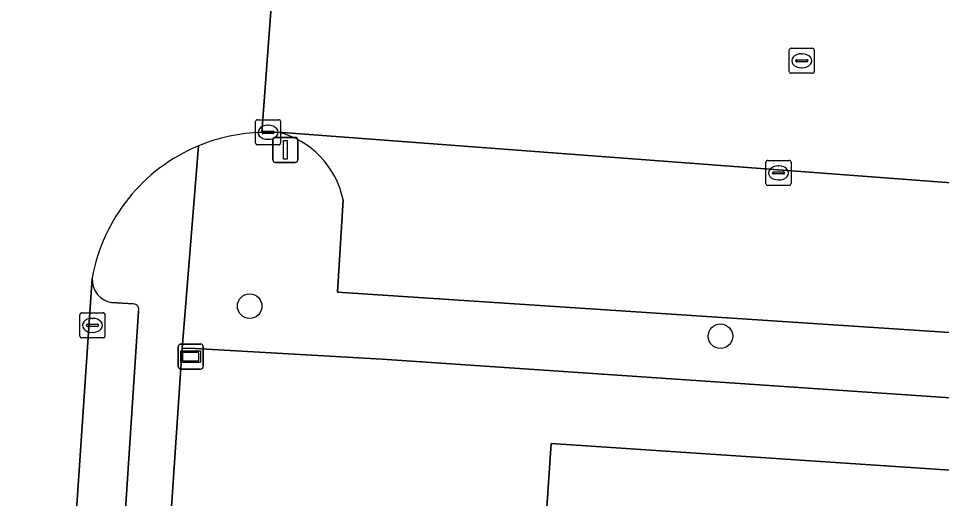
# Model space of a CAD drawing. Extents: x 161848 to 162726, y 385382 to 386521.
# Drawn here: x 162048.39 to 162085.21, y 386146.96 to 386166.1 of the extents above; entities that cross this region are included whole.
import ezdxf

# ---------------------------------------------------------------- set-up
doc = ezdxf.new("R2010")
doc.units = 0
for name, color, linetype in [('IMGEO_Boom', 7, 'Continuous'), ('IMGEO_Erf', 7, 'Continuous'), ('IMGEO_Kolk', 7, 'Continuous'), ('IMGEO_Lichtmast', 7, 'Continuous'), ('IMGEO_Pand', 7, 'Continuous'), ('IMGEO_Parkeervlak_open', 7, 'Continuous'), ('IMGEO_Rijbaan_lokaal_open', 7, 'Continuous'), ('IMGEO_Rioolput', 7, 'Continuous'), ('IMGEO_Verklikker', 7, 'Continuous'), ('IMGEO_Voetpad_open', 7, 'Continuous')]:
    doc.layers.add(name, color=color, linetype=linetype)

msp = doc.modelspace()

# ---------------------------------------------------------------- linework, layer by layer
at = {"layer": 'IMGEO_Boom'}
for centre in [(162057.61, 386154.629), (162076.393, 386153.432)]:
    msp.add_circle(centre, 0.489, dxfattribs=at)
at = {"layer": 'IMGEO_Erf'}
for points in [[(162136.037, 386143.241), (162136.336, 386147.572), (162134.192, 386147.708), (162104.58, 386149.664), (162103.972, 386141.374), (162100.989, 386141.593), (162101.597, 386149.883), (162062.896, 386152.521), (162055.198, 386152.953), (162054.914, 386152.947), (162051.811, 386106.753), (162066.688, 386104.717), (162066.641, 386103.611), (162100.767, 386099.098), (162102.056, 386098.924), (162132.861, 386094.776), (162133.364, 386102.051), (162133.993, 386111.254)], [(162086.74, 386126.866), (162086.712, 386126.451), (162089.104, 386126.292), (162088.932, 386123.707), (162089.433, 386123.674), (162096.523, 386123.2), (162096.06, 386116.258), (162095.209, 386116.315), (162095.085, 386114.46), (162098.999, 386114.199), (162098.44, 386105.833), (162066.84, 386107.942), (162069.633, 386149.155), (162088.145, 386147.92)]]:
    msp.add_lwpolyline(points, close=True, dxfattribs=at)
at = {"layer": 'IMGEO_Kolk'}
for p, q in [((162057.843, 386161.135), (162057.843, 386161.987)), ((162057.918, 386162.061), (162058.77, 386162.061)), ((162058.844, 386161.987), (162058.844, 386161.135)), ((162058.102, 386161.555), (162058.102, 386161.567)), ((162058.145, 386161.604), (162058.543, 386161.604)), ((162058.331, 386161.841), (162058.356, 386161.841)), ((162058.586, 386161.567), (162058.586, 386161.555)), ((162058.54, 386161.518), (162058.142, 386161.518)), ((162058.354, 386161.281), (162058.329, 386161.281)), ((162058.77, 386161.061), (162057.918, 386161.061)), ((162078.208, 386159.516), (162078.208, 386160.368)), ((162078.283, 386160.442), (162079.135, 386160.442)), ((162078.696, 386160.222), (162078.721, 386160.222)), ((162079.209, 386160.368), (162079.209, 386159.516)), ((162078.467, 386159.936), (162078.467, 386159.948)), ((162078.905, 386159.899), (162078.507, 386159.899)), ((162078.51, 386159.985), (162078.908, 386159.985)), ((162078.951, 386159.948), (162078.951, 386159.936)), ((162079.135, 386159.442), (162078.283, 386159.442)), ((162078.719, 386159.662), (162078.694, 386159.662)), ((162050.837, 386153.437), (162050.837, 386154.289)), ((162050.912, 386154.363), (162051.764, 386154.363)), ((162051.838, 386154.289), (162051.838, 386153.437)), ((162051.096, 386153.857), (162051.096, 386153.869)), ((162051.139, 386153.906), (162051.537, 386153.906)), ((162051.325, 386154.143), (162051.35, 386154.143)), ((162051.58, 386153.869), (162051.58, 386153.857)), ((162051.534, 386153.82), (162051.136, 386153.82)), ((162051.348, 386153.583), (162051.323, 386153.583)), ((162051.764, 386153.363), (162050.912, 386153.363))]:
    msp.add_line(p, q, dxfattribs=at)
for points in [[(162057.843, 386161.135), (162057.843, 386161.987)], [(162057.918, 386162.061), (162058.77, 386162.061)], [(162058.844, 386161.987), (162058.844, 386161.135)], [(162058.77, 386161.061), (162057.918, 386161.061)], [(162078.208, 386159.516), (162078.208, 386160.368)], [(162078.283, 386160.442), (162079.135, 386160.442)], [(162079.209, 386160.368), (162079.209, 386159.516)], [(162079.135, 386159.442), (162078.283, 386159.442)], [(162050.837, 386153.437), (162050.837, 386154.289)], [(162050.912, 386154.363), (162051.764, 386154.363)], [(162051.838, 386154.289), (162051.838, 386153.437)], [(162051.764, 386153.363), (162050.912, 386153.363)]]:
    msp.add_lwpolyline(points, dxfattribs=at)
for centre, radius, start, end in [((162057.92, 386161.985), 0.0765, 91.552, 178.448), ((162057.92, 386161.985), 0.0765, 91.552, 178.448), ((162058.768, 386161.985), 0.0765, 1.552, 88.448), ((162058.768, 386161.985), 0.0765, 1.552, 88.448), ((162058.142, 386161.564), 0.0403, 85.8775, 175.7526), ((162058.547, 386161.566), 0.0386, 1.7309, 96.639), ((162058.139, 386161.554), 0.0366, 178.938, 274.7102), ((162058.543, 386161.561), 0.043, 264.8664, 352.4533), ((162057.92, 386161.137), 0.0765, 181.552, 268.448), ((162057.92, 386161.137), 0.0765, 181.552, 268.448), ((162058.768, 386161.137), 0.0765, 271.552, 358.448), ((162058.768, 386161.137), 0.0765, 271.552, 358.448), ((162078.285, 386160.366), 0.0765, 91.552, 178.448), ((162078.285, 386160.366), 0.0765, 91.552, 178.448), ((162079.133, 386160.366), 0.0765, 1.552, 88.448), ((162079.133, 386160.366), 0.0765, 1.552, 88.448), ((162078.507, 386159.945), 0.0403, 85.8775, 175.7526), ((162078.504, 386159.935), 0.0366, 178.938, 274.7102), ((162078.908, 386159.942), 0.043, 264.8664, 352.4533), ((162078.912, 386159.947), 0.0386, 1.7309, 96.639), ((162078.285, 386159.518), 0.0765, 181.552, 268.448), ((162078.285, 386159.518), 0.0765, 181.552, 268.448), ((162079.133, 386159.518), 0.0765, 271.552, 358.448), ((162079.133, 386159.518), 0.0765, 271.552, 358.448), ((162050.914, 386154.287), 0.0765, 91.552, 178.448), ((162050.914, 386154.287), 0.0765, 91.552, 178.448), ((162051.762, 386154.287), 0.0765, 1.552, 88.448), ((162051.762, 386154.287), 0.0765, 1.552, 88.448), ((162051.136, 386153.866), 0.0403, 85.8775, 175.7526), ((162051.133, 386153.856), 0.0366, 178.938, 274.7102), ((162051.537, 386153.863), 0.043, 264.8664, 352.4533), ((162051.541, 386153.868), 0.0386, 1.7309, 96.639), ((162050.914, 386153.439), 0.0765, 181.552, 268.448), ((162050.914, 386153.439), 0.0765, 181.552, 268.448), ((162051.762, 386153.439), 0.0765, 271.552, 358.448), ((162051.762, 386153.439), 0.0765, 271.552, 358.448)]:
    msp.add_arc(centre, radius, start, end, dxfattribs=at)
for centre, major_axis, ratio, start_param, end_param in [((162058.33, 386161.561), (-0.387, 0.002), 0.722429, 4.712389, 7.853982), ((162058.355, 386161.561), (-0.39, 0.002), 0.717154, 1.570796, 4.712389), ((162078.695, 386159.942), (-0.387, 0.002), 0.722429, 4.712389, 7.853982), ((162078.72, 386159.942), (-0.39, 0.002), 0.717154, 1.570796, 4.712389), ((162051.324, 386153.863), (-0.387, 0.002), 0.722429, 4.712389, 7.853982), ((162051.349, 386153.863), (-0.39, 0.002), 0.717154, 1.570796, 4.712389)]:
    msp.add_ellipse(centre, major_axis=major_axis, ratio=ratio, start_param=start_param, end_param=end_param, dxfattribs=at)
at = {"layer": 'IMGEO_Lichtmast'}
for p, q in [((162058.538, 386160.459), (162058.538, 386161.259)), ((162058.538, 386161.259), (162058.538, 386160.459)), ((162058.638, 386161.359), (162059.428, 386161.359)), ((162059.428, 386161.359), (162058.638, 386161.359)), ((162059.528, 386161.259), (162059.528, 386160.459)), ((162059.528, 386160.459), (162059.528, 386161.259)), ((162059.428, 386160.359), (162058.638, 386160.359)), ((162058.638, 386160.359), (162059.428, 386160.359))]:
    msp.add_line(p, q, dxfattribs=at)
msp.add_lwpolyline([(162058.958, 386161.234), (162059.108, 386161.234), (162059.108, 386160.484), (162058.958, 386160.484), (162058.958, 386161.234)], dxfattribs=at)
for centre, start, end in [((162058.638, 386161.259), 90, 180), ((162058.638, 386161.259), 90, 180), ((162059.428, 386161.259), 0, 90), ((162059.428, 386161.259), 360, 90), ((162058.638, 386160.459), 180, 270), ((162058.638, 386160.459), 180, 270), ((162059.428, 386160.459), 270, 0), ((162059.428, 386160.459), 270, 0)]:
    msp.add_arc(centre, 0.1, start, end, dxfattribs=at)
at = {"layer": 'IMGEO_Pand'}
msp.add_lwpolyline([(162088.145, 386147.92), (162069.633, 386149.155), (162066.84, 386107.942), (162098.44, 386105.833), (162098.999, 386114.199), (162095.085, 386114.46), (162095.209, 386116.315), (162096.06, 386116.258), (162096.523, 386123.2), (162089.433, 386123.674), (162088.932, 386123.707), (162089.104, 386126.292), (162086.712, 386126.451), (162086.74, 386126.866)], close=True, dxfattribs=at)
at = {"layer": 'IMGEO_Parkeervlak_open'}
for points in [[(162172.81, 386153.644), (162159.485, 386154.535), (162154.622, 386154.86), (162099.303, 386158.556), (162094.791, 386158.857), (162058.75, 386161.567)], [(162061.338, 386158.863), (162061.116, 386155.193), (162094.408, 386152.998), (162094.683, 386157.912)], [(162051.328, 386155.749), (162048.498, 386113.868)], [(162052.964, 386154.717), (162052.102, 386154.774)], [(162050.575, 386114.938), (162053.173, 386154.425)]]:
    msp.add_lwpolyline(points, dxfattribs=at)
for centre, radius, start, end in [((162057.881, 386158.145), 3.53, 11.7331, 75.7555), ((162052.257, 386155.692), 0.931, 176.4665, 260.4218), ((162052.974, 386154.504), 0.214, 338.427, 92.7597)]:
    msp.add_arc(centre, radius, start, end, dxfattribs=at)
at = {"layer": 'IMGEO_Rijbaan_lokaal_open'}
for points in [[(162058.028, 386346.909), (162054.511, 386295.129), (162054.173, 386290.223), (162052.908, 386271.635), (162051.766, 386254.681), (162050.834, 386240.782), (162049.721, 386223.815), (162046.601, 386176.338), (162046.003, 386167.514), (162045.648, 386162.285), (162044.342, 386142.167), (162043.224, 386125.333), (162042.345, 386112.63), (162048.375, 386112.1), (162048.498, 386113.868), (162051.328, 386155.749)], [(162058.094, 386161.557), (162058.666, 386169.261), (162058.381, 386169.297)], [(162103.798, 386166.385), (162102.766, 386166.423), (162102.002, 386166.513), (162101.775, 386166.54), (162063.693, 386168.95), (162059.128, 386169.232), (162058.666, 386169.261), (162058.094, 386161.557), (162058.75, 386161.567), (162094.791, 386158.857), (162099.303, 386158.556), (162154.622, 386154.86), (162155.193, 386162.883)]]:
    msp.add_lwpolyline(points, dxfattribs=at)
for centre, radius, start, end in [((162058.272, 386154.504), 7.055, 91.4475, 112.5468), ((162058.275, 386154.502), 7.058, 112.5606, 169.8261)]:
    msp.add_arc(centre, radius, start, end, dxfattribs=at)
at = {"layer": 'IMGEO_Rioolput'}
for p, q in [((162079.21, 386164.912), (162080.062, 386164.912)), ((162079.135, 386163.986), (162079.135, 386164.838)), ((162079.623, 386164.692), (162079.648, 386164.692)), ((162080.136, 386164.838), (162080.136, 386163.986)), ((162079.394, 386164.406), (162079.394, 386164.418)), ((162079.832, 386164.369), (162079.434, 386164.369)), ((162079.437, 386164.455), (162079.835, 386164.455)), ((162079.878, 386164.418), (162079.878, 386164.406)), ((162080.062, 386163.912), (162079.21, 386163.912)), ((162079.646, 386164.132), (162079.621, 386164.132))]:
    msp.add_line(p, q, dxfattribs=at)
for points in [[(162079.21, 386164.912), (162080.062, 386164.912)], [(162079.135, 386163.986), (162079.135, 386164.838)], [(162080.136, 386164.838), (162080.136, 386163.986)], [(162080.062, 386163.912), (162079.21, 386163.912)]]:
    msp.add_lwpolyline(points, dxfattribs=at)
for centre, radius, start, end in [((162079.212, 386164.836), 0.0765, 91.552, 178.448), ((162079.212, 386164.836), 0.0765, 91.552, 178.448), ((162080.06, 386164.836), 0.0765, 1.552, 88.448), ((162080.06, 386164.836), 0.0765, 1.552, 88.448), ((162079.434, 386164.415), 0.0403, 85.8775, 175.7526), ((162079.431, 386164.405), 0.0366, 178.938, 274.7102), ((162079.835, 386164.412), 0.043, 264.8664, 352.4533), ((162079.839, 386164.417), 0.0386, 1.7309, 96.639), ((162079.212, 386163.988), 0.0765, 181.552, 268.448), ((162079.212, 386163.988), 0.0765, 181.552, 268.448), ((162080.06, 386163.988), 0.0765, 271.552, 358.448), ((162080.06, 386163.988), 0.0765, 271.552, 358.448)]:
    msp.add_arc(centre, radius, start, end, dxfattribs=at)
for centre, major_axis, ratio, start_param, end_param in [((162079.622, 386164.412), (-0.387, 0.002), 0.722429, 4.712389, 7.853982), ((162079.647, 386164.412), (-0.39, 0.002), 0.717154, 1.570796, 4.712389)]:
    msp.add_ellipse(centre, major_axis=major_axis, ratio=ratio, start_param=start_param, end_param=end_param, dxfattribs=at)
at = {"layer": 'IMGEO_Verklikker'}
for p, q in [((162054.862, 386153.12), (162055.652, 386153.12)), ((162055.652, 386153.12), (162054.862, 386153.12)), ((162054.762, 386152.22), (162054.762, 386153.02)), ((162054.762, 386153.02), (162054.762, 386152.22)), ((162055.752, 386153.02), (162055.752, 386152.22)), ((162055.752, 386152.22), (162055.752, 386153.02)), ((162055.652, 386152.12), (162054.862, 386152.12)), ((162054.862, 386152.12), (162055.652, 386152.12))]:
    msp.add_line(p, q, dxfattribs=at)
for points in [[(162054.863, 386152.852), (162055.651, 386152.852), (162055.651, 386152.388), (162054.863, 386152.388), (162054.863, 386152.852)], [(162054.928, 386152.787), (162054.928, 386152.453), (162055.586, 386152.453), (162055.586, 386152.787), (162054.928, 386152.787)]]:
    msp.add_lwpolyline(points, dxfattribs=at)
for centre, start, end in [((162054.862, 386153.02), 90, 180), ((162054.862, 386153.02), 90, 180), ((162055.652, 386153.02), 0, 90), ((162055.652, 386153.02), 360, 90), ((162054.862, 386152.22), 180, 270), ((162054.862, 386152.22), 180, 270), ((162055.652, 386152.22), 270, 0), ((162055.652, 386152.22), 270, 0)]:
    msp.add_arc(centre, 0.1, start, end, dxfattribs=at)
at = {"layer": 'IMGEO_Voetpad_open'}
for points in [[(162058.75, 386161.567), (162058.094, 386161.557)], [(162050.321, 386084.573), (162050.426, 386086.14), (162051.013, 386094.873), (162051.375, 386100.261), (162051.612, 386103.792), (162051.811, 386106.753), (162054.914, 386152.947), (162055.567, 386161.02)], [(162055.567, 386161.02), (162054.914, 386152.947), (162055.198, 386152.953), (162062.896, 386152.521), (162101.597, 386149.883), (162104.58, 386149.664), (162134.192, 386147.708), (162136.336, 386147.572), (162138.742, 386147.328), (162140.635, 386147.252), (162152.991, 386146.413)], [(162094.683, 386157.912), (162094.408, 386152.998), (162061.116, 386155.193), (162061.338, 386158.863)], [(162052.102, 386154.774), (162052.964, 386154.717)], [(162053.173, 386154.425), (162050.575, 386114.938)]]:
    msp.add_lwpolyline(points, dxfattribs=at)
for centre, radius, start, end in [((162057.881, 386158.145), 3.53, 11.7331, 75.7555), ((162058.272, 386154.504), 7.055, 91.4475, 112.5468), ((162058.275, 386154.502), 7.058, 112.5606, 169.8261), ((162052.257, 386155.692), 0.931, 176.4665, 260.4218), ((162052.974, 386154.504), 0.214, 338.427, 92.7597)]:
    msp.add_arc(centre, radius, start, end, dxfattribs=at)

doc.saveas('drawing.dxf')
